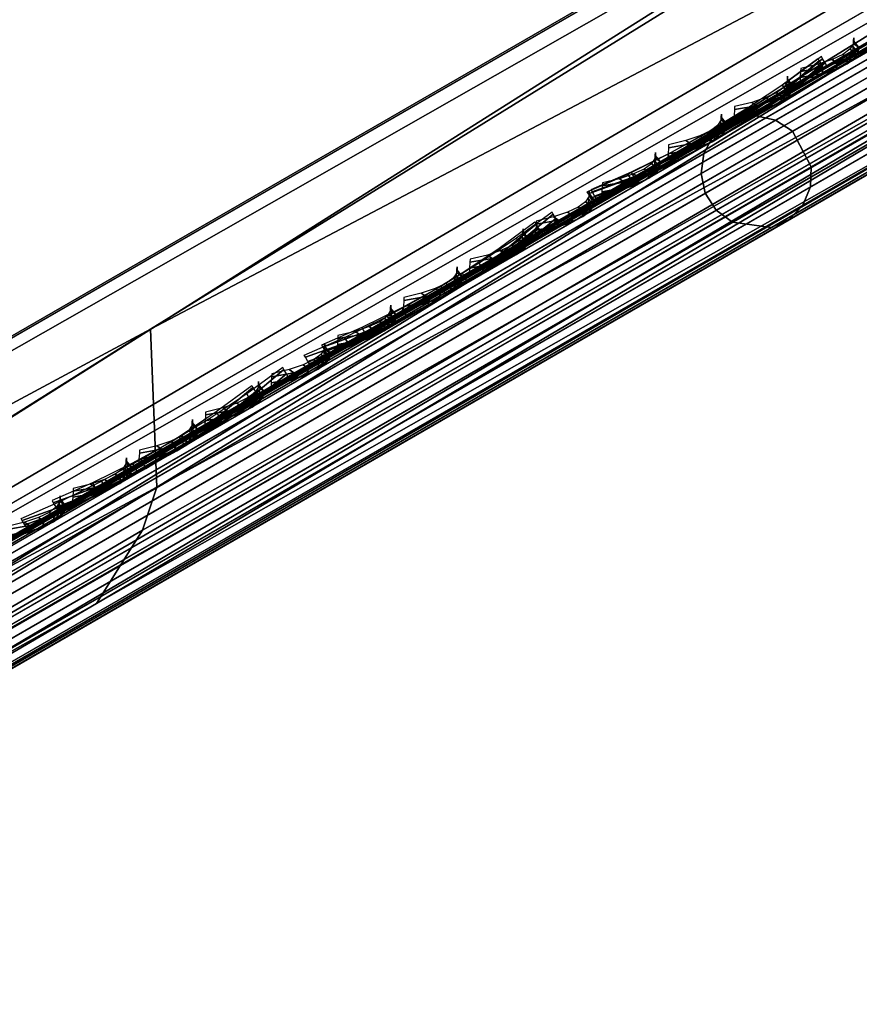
# Model space of a CAD drawing. Header units: inches. Extents: x 0 to 54.6, y -45.5 to 0.
# Tile 350 of 439: x 36.4 to 37.1, y -42.3 to -41.4. Entities that reach past the tile are written whole.
import ezdxf

# ---------------------------------------------------------------- set-up
doc = ezdxf.new("R2010")
doc.units = ezdxf.units.IN
doc.header["$LTSCALE"] = 0.03937
doc.header["$MEASUREMENT"] = 0
for name, color, linetype in [('A-FURN-3-ST', 151, 'Continuous'), ('A-FURN-3-ST-BK', 151, 'Continuous'), ('A-FURN-3-ST-SEAM', 250, 'Continuous'), ('A-FURN-3-STITCH', 15, 'Continuous')]:
    doc.layers.add(name, color=color, linetype=linetype)

msp = doc.modelspace()

# ---------------------------------------------------------------- meshes
at = {"layer": 'A-FURN-3-ST'}
mesh = msp.add_polyface(dxfattribs=at)
corners = [(34.28943, -43.1487, 17.45328), (34.35678, -43.15019, 17.41481), (34.45657, -43.09257, 17.55523), (34.39664, -43.08675, 17.60423), (34.57814, -43.02236, 17.67053), (34.52727, -43.01126, 17.72817), (34.71686, -42.94225, 17.75622), (34.67633, -42.92513, 17.8203), (34.74836, -42.93803, 17.68528), (34.6211, -43.0115, 17.60673), (34.50956, -43.0759, 17.50101), (34.418, -43.12876, 17.37222), (34.35002, -43.16801, 17.22524), (34.28269, -43.19298, 17.25456), (34.30807, -43.19223, 17.06582), (34.74798, -42.71359, 17.97274), (34.71936, -42.66644, 17.97886), (34.57044, -42.81638, 17.91043), (34.54081, -42.76987, 17.91625), (34.40683, -42.9111, 17.80931), (34.37625, -42.86519, 17.81459), (34.26345, -42.99411, 17.67325), (34.25466, -43.13904, 17.47017), (34.36513, -43.07518, 17.62572), (34.49974, -42.99737, 17.75346), (34.65334, -42.90858, 17.8484), (34.82004, -42.81221, 17.90694), (34.24969, -43.00155, 5.04396), (34.38543, -42.85889, 5), (34.44793, -42.96714, 5.03349), (34.33259, -43.09376, 5.10598), (34.49369, -43.04639, 5.125), (34.35558, -43.11031, 5.13407), (34.39611, -43.12743, 5.19814), (34.30435, -43.18044, 5.269), (34.24442, -43.17462, 5.22), (34.31041, -43.19088, 5.40433), (34.24307, -43.21585, 5.375), (34.35735, -43.16378, 5.32323), (34.4276, -43.12322, 5.26907), (34.51043, -43.07539, 5.25), (33.75226, -41.22763, 17.96252), (33.99151, -41.0733, 18), (34.90506, -42.55888, 18), (25.93687, -31.96, 18), (53.48154, -31.83375, 18), (24.57479, -30.87085, 18), (35.03006, -42.77539, 17.75), (34.29392, -43.20039, 16.9), (34.29392, -43.20039, 5.5), (54.00115, -31.53374, 5), (25.55119, -32.41963, 5), (24.20953, -31.34686, 5)]
mesh.append_faces([[corners[k] for k in face] for face in [(0, 1, 2, 3), (3, 2, 4, 5), (5, 4, 6, 7), (8, 6, 9), (9, 6, 4), (9, 4, 10), (10, 4, 2), (10, 2, 11), (11, 2, 1), (11, 1, 12), (12, 1, 13), (12, 13, 14), (15, 16, 17), (17, 16, 18), (17, 18, 19), (19, 18, 20), (19, 20, 21), (22, 0, 3, 23), (23, 3, 5, 24), (24, 5, 7, 25), (21, 23, 24, 19), (19, 24, 25, 17), (17, 25, 26, 15), (27, 28, 29), (27, 29, 30), (30, 29, 31), (30, 31, 32), (32, 31, 33), (32, 33, 34, 35), (36, 37, 38), (38, 37, 34), (38, 34, 39), (39, 34, 33), (39, 33, 40), (40, 33, 31), (41, 18, 16), (42, 16, 43), (44, 45, 46), (10, 11, 47), (47, 11, 12), (47, 12, 14), (14, 48, 47), (49, 36, 40), (40, 36, 38), (40, 38, 39), (50, 51, 52)]])
mesh = msp.add_polyface(dxfattribs=at)
corners = [(53.66729, -31.72628, 17.97884), (53.48154, -31.83375, 18), (53.69382, -31.77463, 17.97283), (53.54404, -31.942, 17.96651), (53.74338, -31.88661, 17.9071), (53.58979, -32.02125, 17.875), (53.75118, -31.91198, 17.87731), (53.75708, -31.9493, 17.80916), (53.90766, -31.86235, 17.75641), (53.91305, -31.81847, 17.82063), (54.04644, -31.78221, 17.67071), (54.06223, -31.7323, 17.72852), (54.16817, -31.71192, 17.55554), (54.19309, -31.65671, 17.60473), (54.12706, -31.74973, 17.50104), (54.01546, -31.81416, 17.60665), (53.88822, -31.88762, 17.68526), (53.75015, -31.96734, 17.73365), (53.60654, -32.05025, 17.75), (54.17872, -31.49418, 17.67355), (54.1548, -31.44422, 17.67781), (54.03514, -31.57722, 17.80945), (54.01045, -31.52773, 17.81449), (53.87145, -31.6719, 17.91058), (53.84588, -31.62295, 17.91621), (53.91017, -31.79024, 17.84869), (54.06389, -31.70142, 17.75378), (54.19873, -31.62351, 17.62621), (54.1312, -31.6926, 5.10495), (54.14379, -31.72604, 5.17418), (54.10941, -31.72124, 5.125), (54.12615, -31.75025, 5.25), (54.12048, -31.66894, 5.0747), (54.06365, -31.642, 5.03349), (54.06448, -31.56073, 5.00789), (54.00115, -31.53374, 5), (54.16664, -31.43776, 5.03812), (35.03006, -42.77539, 17.75), (54.34266, -31.62525, 16.9), (54.32851, -31.63342, 17.06582), (54.28659, -31.65762, 17.22525), (34.29392, -43.20039, 5.5), (54.34266, -31.62525, 5.5), (34.51043, -43.07539, 5.25), (54.21851, -31.69693, 17.37216)]
mesh.append_faces([[corners[k] for k in face] for face in [(0, 1, 2), (2, 1, 3), (2, 3, 4), (4, 3, 5), (4, 5, 6), (6, 5, 7), (6, 7, 8, 9), (9, 8, 10, 11), (11, 10, 12, 13), (14, 12, 15), (15, 12, 10), (15, 10, 16), (16, 10, 8), (16, 8, 17), (17, 8, 7), (17, 7, 18), (18, 7, 5), (19, 20, 21), (21, 20, 22), (21, 22, 23), (23, 22, 24), (23, 24, 2), (2, 24, 0), (23, 2, 4, 25), (25, 4, 6, 9), (25, 9, 11, 26), (26, 11, 13, 27), (23, 25, 26, 21), (21, 26, 27, 19), (28, 29, 30), (30, 29, 31), (28, 30, 32), (32, 30, 33), (32, 33, 34), (34, 33, 35), (34, 35, 36), (37, 38, 18), (18, 38, 39), (18, 39, 40), (38, 41, 42), (42, 43, 31), (40, 44, 18), (18, 44, 14), (18, 14, 15), (15, 16, 18), (18, 16, 17)]])
mesh = msp.add_polyface(dxfattribs=at)
corners = [(35.03006, -42.77539, 17.75), (53.60654, -32.05025, 17.75), (35.01331, -42.74638, 17.875), (53.58979, -32.02125, 17.875), (34.96756, -42.66713, 17.96651), (53.54404, -31.942, 17.96651), (34.90506, -42.55888, 18), (53.48154, -31.83375, 18), (34.67633, -42.92513, 17.8203), (34.71686, -42.94225, 17.75622), (34.86741, -42.85531, 17.80903), (34.83811, -42.83164, 17.8771), (34.88645, -42.8583, 17.73367), (34.74836, -42.93803, 17.68528), (34.82004, -42.81221, 17.90694), (34.74798, -42.71359, 17.97274), (34.71936, -42.66644, 17.97886), (34.65334, -42.90858, 17.8484), (34.38543, -42.85889, 5), (54.00115, -31.53374, 5), (34.44793, -42.96714, 5.03349), (54.06365, -31.642, 5.03349), (34.49369, -43.04639, 5.125), (54.10941, -31.72124, 5.125), (34.51043, -43.07539, 5.25), (54.12615, -31.75025, 5.25), (33.99151, -41.0733, 18), (33.01477, -39.62848, 18), (31.97665, -38.22711, 18), (30.8791, -36.87179, 18), (29.72415, -35.56503, 18), (28.51394, -34.30928, 18), (27.25073, -33.10686, 18), (25.93687, -31.96, 18), (34.6211, -43.0115, 17.60673), (34.50956, -43.0759, 17.50101), (34.29392, -43.20039, 16.9), (54.34266, -31.62525, 16.9), (34.29392, -43.20039, 5.5), (54.34266, -31.62525, 5.5), (33.48546, -41.39569, 5), (32.52327, -39.97263, 5), (31.50064, -38.59237, 5), (30.41947, -37.25746, 5), (29.28178, -35.97039, 5), (28.08968, -34.73354, 5), (26.84538, -33.54922, 5), (25.55119, -32.41963, 5)]
mesh.append_faces([[corners[k] for k in face] for face in [(0, 1, 2), (2, 1, 3), (2, 3, 4), (4, 3, 5), (4, 5, 6), (6, 5, 7), (8, 9, 10, 11), (11, 10, 2), (2, 10, 0), (0, 10, 12), (12, 10, 13), (13, 10, 9), (11, 2, 14), (14, 2, 4), (14, 4, 15), (15, 4, 6), (15, 6, 16), (17, 8, 11, 14), (18, 19, 20), (20, 19, 21), (20, 21, 22), (22, 21, 23), (22, 23, 24), (24, 23, 25), (6, 7, 26), (26, 7, 27), (27, 7, 28), (28, 7, 29), (29, 7, 30), (30, 7, 31), (31, 7, 32), (32, 7, 33), (12, 13, 0), (0, 13, 34), (0, 34, 35), (0, 36, 37), (36, 38, 37), (39, 38, 24), (18, 40, 19), (19, 40, 41), (19, 41, 42), (42, 43, 19), (19, 43, 44), (19, 44, 45), (45, 46, 19), (19, 46, 47)]])
at = {"layer": 'A-FURN-3-ST-BK'}
mesh = msp.add_polyface(dxfattribs=at)
corners = [(34.71906, -42.66592, 17.97886), (34.90506, -42.55888, 18), (34.74564, -42.71434, 17.98487), (34.96756, -42.66713, 18.03349), (34.7952, -42.82631, 18.05057), (35.01331, -42.74638, 18.125), (34.80302, -42.85174, 18.08043), (34.80891, -42.88904, 18.14857), (34.60213, -43.0084, 18.07601), (34.60752, -42.96453, 18.01179), (34.80198, -42.90707, 18.22406), (35.03006, -42.77539, 18.25), (34.60462, -42.93622, 17.98365), (34.76112, -42.87562, 31.88222), (34.72546, -42.93713, 31.84983), (34.83277, -42.87517, 31.55359), (34.87252, -42.81128, 31.57469), (34.87665, -42.825, 31.51125), (34.789, -42.91456, 31.47705), (34.70335, -42.96401, 31.7421), (34.88463, -42.77419, 31.58392), (34.90688, -42.70116, 31.53621), (34.87859, -42.63642, 31.60416), (34.87156, -42.57649, 31.54521), (34.77371, -42.63308, 31.84811), (34.76152, -42.70411, 31.92746), (34.63483, -42.71341, 32.1288), (34.77144, -42.83958, 31.89638), (38.03919, -40.74781, 18.6363), (36.4782, -41.71312, 25.08913), (36.48364, -41.85103, 25.07093), (36.47121, -41.88843, 25.06258), (36.43092, -41.95252, 25.04362), (38.04419, -40.99624, 18.60233), (37.95657, -41.08577, 18.56815), (38.07445, -40.87245, 18.6273), (37.62326, -40.98953, 18), (37.68576, -41.09778, 18.03349), (37.73151, -41.17703, 18.125), (37.74826, -41.20603, 18.25), (36.67936, -39.45016, 18), (36.8314, -39.35285, 18.03372), (37.72215, -40.93205, 18.01336), (37.81583, -40.87761, 18.05237), (36.96295, -39.26869, 18.13035), (37.89924, -40.82913, 18.11525), (37.96805, -40.78915, 18.19851), (37.05629, -39.20907, 18.27683), (38.01858, -40.75978, 18.29773), (33.99151, -41.0733, 18), (34.58269, -43.03367, 18.14716), (34.58177, -43.0342, 31.9877), (37.08486, -39.19133, 18.6363), (33.95887, -41.09246, 31.54521)]
mesh.append_faces([[corners[k] for k in face] for face in [(0, 1, 2), (2, 1, 3), (2, 3, 4), (4, 3, 5), (4, 5, 6), (6, 5, 7), (6, 7, 8, 9), (10, 8, 7), (10, 7, 11), (11, 7, 5), (12, 4, 6, 9), (13, 14, 15, 16), (16, 15, 17), (17, 15, 18), (18, 15, 19), (19, 15, 14), (16, 17, 20), (20, 17, 21), (20, 21, 22), (22, 21, 23), (22, 23, 24), (22, 24, 25), (25, 24, 26), (27, 13, 16, 20), (25, 27, 20, 22), (28, 23, 29), (29, 23, 21), (29, 21, 30), (30, 21, 17), (30, 17, 31), (31, 17, 32), (31, 32, 33), (33, 32, 34), (34, 32, 18), (18, 32, 17), (31, 33, 30), (30, 33, 35), (30, 35, 29), (29, 35, 28), (1, 36, 3), (3, 36, 37), (3, 37, 5), (5, 37, 38), (5, 38, 11), (11, 38, 39), (40, 41, 42), (42, 41, 43), (43, 44, 45), (45, 44, 46), (46, 47, 48), (42, 36, 40), (1, 49, 36), (36, 49, 40), (18, 50, 10), (18, 10, 11), (11, 39, 18), (18, 39, 34), (19, 51, 18), (28, 52, 23), (23, 52, 53)]])
mesh = msp.add_polyface(dxfattribs=at)
corners = [(34.60752, -42.96453, 18.01179), (34.60213, -43.0084, 18.07601), (34.41153, -43.11843, 17.95838), (34.42731, -43.0685, 17.90055), (34.38054, -43.15039, 18.02246), (34.58269, -43.03367, 18.14716), (34.80198, -42.90707, 18.22406), (34.04719, -43.11646, 17.32321), (33.96993, -43.09697, 17.1146), (34.0242, -43.06574, 17.32095), (34.13575, -43.06548, 17.51441), (34.11232, -43.01504, 17.51112), (34.25494, -42.99686, 17.68201), (34.23091, -42.94681, 17.67779), (34.40014, -42.91326, 17.8196), (34.37538, -42.86368, 17.8146), (34.56586, -42.81785, 17.92181), (34.54023, -42.76882, 17.9162), (34.74564, -42.71434, 17.98487), (34.71906, -42.66592, 17.97886), (34.7952, -42.82631, 18.05057), (34.60462, -42.93622, 17.98365), (34.42897, -43.03752, 17.87522), (34.26943, -43.15958, 17.75083), (34.27507, -43.12627, 17.72928), (34.14875, -43.19912, 17.55153), (34.34405, -43.11652, 32.47082), (34.3237, -43.16912, 32.41686), (34.45671, -43.09232, 32.27669), (34.48212, -43.03677, 32.32532), (34.57494, -43.02405, 32.11984), (34.60486, -42.96588, 32.1625), (34.72546, -42.93713, 31.84983), (34.76112, -42.87562, 31.88222), (34.70335, -42.96401, 31.7421), (34.58177, -43.0342, 31.9877), (34.42769, -43.12317, 32.20763), (34.76152, -42.70411, 31.92746), (34.63483, -42.71341, 32.1288), (34.5973, -42.79906, 32.22213), (34.4588, -42.81521, 32.38015), (34.46832, -42.87364, 32.39331), (34.32321, -42.95754, 32.54629), (34.34769, -43.08439, 32.49443), (34.48798, -43.00335, 32.34659), (34.24987, -42.93605, 32.59524), (34.16395, -43.04963, 32.67918), (34.19373, -43.17334, 32.62284), (34.01367, -43.07267, 32.76867), (33.99272, -43.14863, 32.79047), (34.61268, -42.9313, 32.18117), (34.77144, -42.83958, 31.89638), (36.67936, -39.45016, 18), (33.99151, -41.0733, 18), (33.01477, -39.62848, 18), (34.90506, -42.55888, 18), (33.75226, -41.22763, 17.96252), (33.52932, -41.37144, 17.85263), (33.33788, -41.49493, 17.67782), (34.789, -42.91456, 31.47705), (34.24479, -43.22876, 32.39583), (33.95887, -41.09246, 31.54521), (33.84704, -41.16461, 31.88978), (34.77371, -42.63308, 31.84811), (34.87156, -42.57649, 31.54521), (33.47491, -41.40468, 32.47717), (33.68386, -41.26988, 32.20401)]
mesh.append_faces([[corners[k] for k in face] for face in [(0, 1, 2, 3), (4, 2, 5), (5, 2, 1), (5, 1, 6), (7, 8, 9), (7, 9, 10), (10, 9, 11), (10, 11, 12), (12, 11, 13), (12, 13, 14), (14, 13, 15), (14, 15, 16), (16, 15, 17), (16, 17, 18), (18, 17, 19), (16, 18, 20, 21), (21, 0, 3, 22), (22, 3, 23, 24), (16, 21, 22, 14), (14, 22, 24, 12), (12, 24, 25, 10), (26, 27, 28, 29), (29, 28, 30, 31), (31, 30, 32, 33), (34, 32, 35), (35, 32, 30), (35, 30, 36), (36, 30, 28), (37, 38, 39), (39, 38, 40), (39, 40, 41), (41, 40, 42), (41, 42, 43, 44), (44, 43, 26, 29), (40, 45, 42), (42, 45, 46), (42, 46, 47, 43), (45, 48, 46), (46, 48, 49), (31, 50, 44, 29), (50, 39, 41, 44), (50, 31, 33, 51), (39, 50, 51, 37), (52, 53, 54), (55, 19, 53), (53, 19, 56), (19, 17, 56), (56, 17, 57), (17, 15, 57), (15, 13, 58), (58, 13, 11), (4, 5, 59), (59, 35, 36), (59, 36, 60), (61, 62, 63), (61, 63, 64), (45, 40, 65), (40, 38, 66), (66, 38, 62), (38, 63, 62)]])
at = {"layer": 'A-FURN-3-ST-SEAM'}
mesh = msp.add_polyface(dxfattribs=at)
corners = [(53.74635, -31.90409, 17.83236), (53.75536, -31.9193, 17.83337), (53.59614, -32.01123, 17.85149), (53.5873, -31.99592, 17.85046), (47.40381, -35.58637, 17.85149), (47.39497, -35.57106, 17.85046), (41.21148, -39.16151, 17.85149), (41.20264, -39.1462, 17.85046), (35.03853, -42.7702, 17.90452), (35.03773, -42.76881, 17.88681), (41.23005, -39.19367, 17.88681), (41.23085, -39.19505, 17.90452), (47.42238, -35.61853, 17.88681), (47.42318, -35.61991, 17.90452), (53.61471, -32.04339, 17.88681), (53.6155, -32.04477, 17.90452), (53.77985, -31.94805, 17.86802), (53.78361, -31.94772, 17.8854), (53.76467, -31.93258, 17.84056), (53.60422, -32.02522, 17.85881), (47.41189, -35.60036, 17.85881), (41.21956, -39.1755, 17.85881), (35.02724, -42.75065, 17.85881), (35.01916, -42.73665, 17.85149), (53.56563, -31.9584, 17.9), (53.56917, -31.96451, 17.92554), (53.72597, -31.86583, 17.88252), (53.74079, -31.86543, 17.90601), (47.37684, -35.53965, 17.92554), (47.37331, -35.53354, 17.9), (41.18451, -39.1148, 17.92554), (41.18098, -39.10868, 17.9), (34.99219, -42.68994, 17.92554), (41.19036, -39.12492, 17.939), (47.38269, -35.54978, 17.939), (53.57501, -31.97464, 17.939), (53.74888, -31.87425, 17.91922), (41.19823, -39.13856, 17.94716), (47.39056, -35.56342, 17.94716), (53.58289, -31.98828, 17.94716), (53.75812, -31.88711, 17.92722), (35.0361, -42.76599, 17.92169), (41.22842, -39.19085, 17.92169), (47.42075, -35.61571, 17.92169), (53.61308, -32.04057, 17.92169), (53.78405, -31.94185, 17.90224), (41.18739, -39.11978, 17.86752), (41.18271, -39.11167, 17.88263), (47.37503, -35.53653, 17.88263), (47.37972, -35.54464, 17.86752), (53.56736, -31.96139, 17.88263), (53.57204, -31.9695, 17.86752), (53.7318, -31.86645, 17.86392), (53.73395, -31.87602, 17.8491), (34.98866, -42.68382, 17.9), (53.77544, -31.9176, 17.92594), (53.60042, -32.01865, 17.94586), (47.4081, -35.59379, 17.94586), (41.21577, -39.16893, 17.94586), (53.78127, -31.93144, 17.91645), (53.60787, -32.03156, 17.93618), (47.41555, -35.6067, 17.93618), (41.22322, -39.18184, 17.93618), (35.02344, -42.74407, 17.94586), (35.0309, -42.75698, 17.93618), (53.73896, -31.88905, 17.83805), (53.57894, -31.98144, 17.85626), (47.38661, -35.55658, 17.85626), (41.19428, -39.13172, 17.85626)]
mesh.append_faces([[corners[k] for k in face] for face in [(0, 1, 2, 3), (3, 2, 4, 5), (5, 4, 6, 7), (8, 9, 10, 11), (11, 10, 12, 13), (13, 12, 14, 15), (15, 14, 16, 17), (1, 18, 19, 2), (2, 19, 20, 4), (4, 20, 21, 6), (6, 21, 22, 23), (24, 25, 26), (26, 25, 27), (25, 24, 28), (28, 24, 29), (28, 29, 30), (30, 29, 31), (30, 31, 32), (30, 33, 34, 28), (28, 34, 35, 25), (25, 35, 36, 27), (33, 37, 38, 34), (34, 38, 39, 35), (35, 39, 40, 36), (41, 8, 11, 42), (42, 11, 13, 43), (43, 13, 15, 44), (44, 15, 17, 45), (46, 47, 48, 49), (49, 48, 50, 51), (51, 50, 52, 53), (47, 54, 31), (47, 31, 48), (48, 31, 29), (48, 29, 50), (50, 29, 24), (50, 24, 26), (50, 26, 52), (55, 40, 39, 56), (56, 39, 38, 57), (57, 38, 37, 58), (59, 55, 56, 60), (60, 56, 57, 61), (61, 57, 58, 62), (62, 58, 63, 64), (45, 59, 60, 44), (44, 60, 61, 43), (43, 61, 62, 42), (42, 62, 64, 41), (18, 16, 14, 19), (19, 14, 12, 20), (20, 12, 10, 21), (21, 10, 9, 22), (65, 0, 3, 66), (66, 3, 5, 67), (67, 5, 7, 68), (53, 65, 66, 51), (51, 66, 67, 49), (49, 67, 68, 46)]])
mesh = msp.add_polyface(dxfattribs=at)
corners = [(41.20264, -39.1462, 17.85046), (41.21148, -39.16151, 17.85149), (35.01916, -42.73665, 17.85149), (35.01032, -42.72134, 17.85046), (34.869, -42.82335, 17.83539), (34.86032, -42.80794, 17.83438), (34.71595, -42.91171, 17.78471), (34.70743, -42.89621, 17.78376), (34.5685, -42.99684, 17.69624), (34.56014, -42.98125, 17.69539), (34.56275, -43.04489, 17.74063), (34.57034, -43.03866, 17.72581), (34.72326, -42.95037, 17.81756), (34.71841, -42.95501, 17.83402), (34.88199, -42.85873, 17.87012), (34.87999, -42.86172, 17.88753), (35.03773, -42.76881, 17.88681), (35.03853, -42.7702, 17.90452), (35.02724, -42.75065, 17.85881), (34.87592, -42.83801, 17.8426), (34.72169, -42.92705, 17.79153), (34.57311, -43.01284, 17.70238), (34.99219, -42.68994, 17.92554), (41.18098, -39.10868, 17.9), (34.98866, -42.68382, 17.9), (34.83034, -42.78338, 17.90819), (34.831, -42.77484, 17.88312), (34.66538, -42.87862, 17.85357), (34.67, -42.8678, 17.82983), (34.50645, -42.97037, 17.75821), (34.50592, -42.98418, 17.76948), (34.66693, -42.89122, 17.86609), (34.83406, -42.79473, 17.92143), (34.99803, -42.70006, 17.939), (41.19036, -39.12492, 17.939), (41.18451, -39.1148, 17.92554), (34.50994, -43.00005, 17.7763), (34.67221, -42.90636, 17.87367), (34.84065, -42.80912, 17.92944), (35.00591, -42.7137, 17.94716), (41.19823, -39.13856, 17.94716), (34.55219, -43.04538, 17.755), (34.71051, -42.95397, 17.84999), (34.87485, -42.85908, 17.90441), (35.0361, -42.76599, 17.92169), (34.53681, -42.95949, 17.70966), (34.52497, -42.95552, 17.72231), (34.67725, -42.8676, 17.81367), (34.68674, -42.87293, 17.79962), (34.8353, -42.77634, 17.86601), (34.84237, -42.78308, 17.85115), (34.99038, -42.68681, 17.88263), (34.99507, -42.69492, 17.86752), (41.18271, -39.11167, 17.88263), (41.18739, -39.11978, 17.86752), (34.51506, -42.95725, 17.73687), (41.21577, -39.16893, 17.94586), (35.02344, -42.74407, 17.94586), (34.85839, -42.83937, 17.92817), (34.69016, -42.9365, 17.87246), (34.52809, -43.03007, 17.77522), (35.0309, -42.75698, 17.93618), (34.86737, -42.85139, 17.91865), (34.70069, -42.94762, 17.86346), (34.54012, -43.04033, 17.76712), (41.19428, -39.13172, 17.85626), (35.00196, -42.70686, 17.85626), (34.85104, -42.79399, 17.84008), (34.69723, -42.8828, 17.78915), (34.54904, -42.96835, 17.70024)]
mesh.append_faces([[corners[k] for k in face] for face in [(0, 1, 2, 3), (3, 2, 4, 5), (5, 4, 6, 7), (7, 6, 8, 9), (10, 11, 12, 13), (13, 12, 14, 15), (15, 14, 16, 17), (2, 18, 19, 4), (4, 19, 20, 6), (6, 20, 21, 8), (22, 23, 24), (22, 24, 25), (25, 24, 26), (25, 26, 27), (27, 26, 28), (27, 28, 29), (29, 30, 31, 27), (27, 31, 32, 25), (25, 32, 33, 22), (22, 33, 34, 35), (30, 36, 37, 31), (31, 37, 38, 32), (32, 38, 39, 33), (33, 39, 40, 34), (41, 10, 13, 42), (42, 13, 15, 43), (43, 15, 17, 44), (45, 46, 47, 48), (48, 47, 49, 50), (50, 49, 51, 52), (52, 51, 53, 54), (46, 55, 47), (47, 55, 28), (47, 28, 49), (49, 28, 26), (49, 26, 51), (51, 26, 24), (51, 24, 53), (56, 40, 39, 57), (57, 39, 38, 58), (58, 38, 37, 59), (59, 37, 36, 60), (61, 57, 58, 62), (62, 58, 59, 63), (63, 59, 60, 64), (44, 61, 62, 43), (43, 62, 63, 42), (42, 63, 64, 41), (18, 16, 14, 19), (19, 14, 12, 20), (20, 12, 11, 21), (65, 0, 3, 66), (66, 3, 5, 67), (67, 5, 7, 68), (68, 7, 9, 69), (54, 65, 66, 52), (52, 66, 67, 50), (50, 67, 68, 48), (48, 68, 69, 45)]])
mesh = msp.add_polyface(dxfattribs=at)
corners = [(37.03855, -41.54016, 22.92543), (37.055, -41.57115, 22.92507), (38.11339, -40.96009, 18.62181), (38.09694, -40.92909, 18.62216), (37.72443, -41.14417, 18.05284), (37.74196, -41.17454, 18.05414), (35.92962, -42.22089, 18.05414), (35.91208, -42.19052, 18.05284), (35.9447, -42.24702, 18.09548), (35.94227, -42.24281, 18.07831), (37.75462, -41.19645, 18.07831), (37.75704, -41.20066, 18.09548), (38.09404, -41.00609, 18.61051), (38.10592, -40.99363, 18.6152), (37.04752, -41.60469, 22.91847), (37.03565, -41.61716, 22.91378), (37.0201, -41.62429, 22.90894), (38.07849, -41.01323, 18.60568), (37.75625, -41.19928, 18.11319), (35.9439, -42.24564, 18.11319), (35.90813, -42.18368, 18.14374), (35.91649, -42.19816, 18.14954), (37.72884, -41.1518, 18.14954), (37.72048, -41.13732, 18.14374), (37.7974, -41.11222, 18.15862), (37.79017, -41.09708, 18.15297), (38.01727, -40.96597, 18.59733), (38.0208, -40.98324, 18.59574), (36.9624, -41.5943, 22.89901), (36.95887, -41.57703, 22.90059), (36.96136, -41.55968, 22.90367), (38.01975, -40.94862, 18.6004), (37.78548, -41.08387, 18.14201), (37.71358, -41.12538, 18.13248), (35.90124, -42.17174, 18.13248), (37.70717, -41.11428, 18.1), (35.89656, -42.16363, 18.11737), (37.7089, -41.11727, 18.11737), (37.78542, -41.06911, 18.11036), (37.78376, -41.07405, 18.12728), (38.04041, -40.92189, 18.60928), (38.02766, -40.93323, 18.60453), (36.98201, -41.53296, 22.91254), (36.96927, -41.5443, 22.9078), (37.7107, -41.1204, 18.07446), (35.89483, -42.16064, 18.1), (37.79396, -41.07233, 18.08549), (38.06521, -40.91573, 18.61626), (37.00682, -41.52679, 22.91952), (36.9721, -41.60912, 22.89929), (38.03049, -40.99806, 18.59602), (37.80644, -41.12741, 18.15762), (37.73768, -41.16711, 18.14851), (35.92533, -42.21347, 18.14851), (36.98628, -41.61959, 22.90129), (38.04468, -41.00853, 18.59803), (37.74576, -41.18111, 18.14119), (35.93341, -42.22747, 18.14119), (37.05439, -41.58871, 22.92243), (38.11278, -40.97765, 18.61916), (37.74941, -41.18744, 18.06382), (35.93707, -42.2338, 18.06382), (37.02388, -41.53044, 22.9232), (38.08227, -40.91937, 18.61993), (37.80244, -41.08094, 18.07238), (37.81191, -41.09366, 18.06443), (37.71655, -41.13052, 18.061), (35.90421, -42.17688, 18.061), (35.89836, -42.16676, 18.07446)]
mesh.append_faces([[corners[k] for k in face] for face in [(0, 1, 2, 3), (4, 5, 6, 7), (8, 9, 10, 11), (12, 13, 14, 15), (15, 16, 17, 12), (11, 18, 19, 8), (20, 21, 22, 23), (23, 22, 24, 25), (26, 27, 28, 29), (29, 30, 31, 26), (25, 32, 33, 23), (23, 33, 34, 20), (35, 36, 37), (35, 37, 38), (38, 37, 39), (40, 41, 42), (42, 41, 43), (44, 45, 35), (44, 35, 46), (46, 35, 38), (47, 40, 48), (48, 40, 42), (49, 28, 27, 50), (51, 24, 22, 52), (52, 22, 21, 53), (30, 43, 41, 31), (32, 39, 37, 33), (33, 37, 36, 34), (54, 49, 50, 55), (56, 52, 53, 57), (16, 54, 55, 17), (18, 56, 57, 19), (58, 14, 13, 59), (60, 10, 9, 61), (1, 58, 59, 2), (5, 60, 61, 6), (62, 0, 3, 63), (64, 65, 4, 66), (66, 4, 7, 67), (48, 62, 63, 47), (46, 64, 66, 44), (44, 66, 67, 68)]])
mesh = msp.add_polyface(dxfattribs=at)
corners = [(34.92176, -42.76228, 31.53196), (34.93821, -42.79328, 31.5316), (37.055, -41.57115, 22.92507), (37.03855, -41.54016, 22.92543), (35.91208, -42.19052, 18.05284), (35.92962, -42.22089, 18.05414), (35.02344, -42.74407, 18.05414), (35.00591, -42.7137, 18.05284), (34.91074, -42.84397, 18.08622), (34.91015, -42.83871, 18.06918), (35.0361, -42.76599, 18.07831), (35.03853, -42.7702, 18.09548), (35.94227, -42.24281, 18.07831), (35.9447, -42.24702, 18.09548), (37.03565, -41.61716, 22.91378), (37.04752, -41.60469, 22.91847), (34.93074, -42.82682, 31.525), (34.91886, -42.83928, 31.52031), (34.90331, -42.84642, 31.51547), (37.0201, -41.62429, 22.90894), (35.9439, -42.24564, 18.11319), (35.03773, -42.76881, 18.11319), (34.90805, -42.84368, 18.10379), (35.00196, -42.70686, 18.14374), (35.01032, -42.72134, 18.14954), (35.91649, -42.19816, 18.14954), (35.90813, -42.18368, 18.14374), (36.95887, -41.57703, 22.90059), (36.9624, -41.5943, 22.89901), (34.84562, -42.81643, 31.50554), (34.84209, -42.79916, 31.50712), (34.84457, -42.78181, 31.5102), (36.96136, -41.55968, 22.90367), (35.90124, -42.17174, 18.13248), (34.99507, -42.69492, 18.13248), (34.98866, -42.68382, 18.1), (34.99038, -42.68681, 18.11737), (35.89483, -42.16064, 18.1), (35.89656, -42.16363, 18.11737), (37.70717, -41.11428, 18.1), (36.98201, -41.53296, 22.91254), (36.96927, -41.5443, 22.9078), (34.86522, -42.75508, 31.51907), (34.85248, -42.76643, 31.51433), (34.99219, -42.68994, 18.07446), (35.89836, -42.16676, 18.07446), (37.7107, -41.1204, 18.07446), (37.00682, -41.52679, 22.91952), (34.89003, -42.74892, 31.52605), (34.85531, -42.83125, 31.50582), (36.9721, -41.60912, 22.89929), (35.92533, -42.21347, 18.14851), (35.01916, -42.73665, 18.14851), (34.8695, -42.84172, 31.50782), (36.98628, -41.61959, 22.90129), (35.93341, -42.22747, 18.14119), (35.02724, -42.75065, 18.14119), (34.88571, -42.8137, 18.13884), (34.89457, -42.82724, 18.13157), (34.9376, -42.81084, 31.52896), (37.05439, -41.58871, 22.92243), (35.93707, -42.2338, 18.06382), (35.0309, -42.75698, 18.06382), (34.9065, -42.8288, 18.0548), (34.90008, -42.8153, 18.0452), (34.90709, -42.75257, 31.52973), (37.02388, -41.53044, 22.9232), (35.90421, -42.17688, 18.061), (34.99803, -42.70006, 18.061)]
mesh.append_faces([[corners[k] for k in face] for face in [(0, 1, 2, 3), (4, 5, 6, 7), (8, 9, 10, 11), (11, 10, 12, 13), (14, 15, 16, 17), (17, 18, 19, 14), (13, 20, 21, 11), (11, 21, 22, 8), (23, 24, 25, 26), (27, 28, 29, 30), (30, 31, 32, 27), (26, 33, 34, 23), (35, 36, 37), (37, 36, 38), (37, 38, 39), (40, 41, 42), (42, 41, 43), (44, 35, 45), (45, 35, 37), (45, 37, 46), (47, 40, 48), (48, 40, 42), (49, 29, 28, 50), (51, 25, 24, 52), (31, 43, 41, 32), (33, 38, 36, 34), (53, 49, 50, 54), (55, 51, 52, 56), (56, 52, 57, 58), (18, 53, 54, 19), (20, 55, 56, 21), (21, 56, 58, 22), (59, 16, 15, 60), (61, 12, 10, 62), (62, 10, 9, 63), (1, 59, 60, 2), (5, 61, 62, 6), (6, 62, 63, 64), (65, 0, 3, 66), (67, 4, 7, 68), (48, 65, 66, 47), (45, 67, 68, 44)]])
at = {"layer": 'A-FURN-3-STITCH'}
mesh = msp.add_polymesh((7, 4), dxfattribs=at)
for k, corner in enumerate([(37.09151, -41.46897, 22.60587), (37.09164, -41.46639, 22.6062), (37.09194, -41.46124, 22.60687), (37.09212, -41.45866, 22.60721), (37.09134, -41.47401, 22.64464), (37.0959, -41.47181, 22.64584), (37.09621, -41.46665, 22.64651), (37.09195, -41.4637, 22.64599), (37.0881, -41.47886, 22.68331), (37.09266, -41.47665, 22.6845), (37.09297, -41.4715, 22.68517), (37.08871, -41.46855, 22.68465), (37.08182, -41.48347, 22.72163), (37.08639, -41.48127, 22.72282), (37.08669, -41.47612, 22.72349), (37.08243, -41.47316, 22.72297), (37.07254, -41.48784, 22.75936), (37.07711, -41.48564, 22.76055), (37.07741, -41.48048, 22.76122), (37.07316, -41.47753, 22.7607), (37.06032, -41.49192, 22.79628), (37.06488, -41.48972, 22.79747), (37.06519, -41.48456, 22.79814), (37.06093, -41.48161, 22.79762), (37.04523, -41.4957, 22.83215), (37.04543, -41.49313, 22.83249), (37.04574, -41.48797, 22.83317), (37.04584, -41.48539, 22.83349)]):
    mesh.set_mesh_vertex(divmod(k, 4), corner)
mesh = msp.add_polymesh((7, 4), dxfattribs=at)
for k, corner in enumerate([(37.0608, -41.47674, 18.04677), (37.06187, -41.4786, 18.04825), (37.06403, -41.48233, 18.05117), (37.06511, -41.48421, 18.05261), (37.02973, -41.49962, 18.04043), (37.03208, -41.50368, 18.03815), (37.03423, -41.50741, 18.04107), (37.03404, -41.50709, 18.04627), (36.9974, -41.52127, 18.03659), (36.99974, -41.52532, 18.03432), (37.00189, -41.52906, 18.03724), (37.0017, -41.52874, 18.04243), (36.96399, -41.54155, 18.03529), (36.96633, -41.5456, 18.03302), (36.96849, -41.54934, 18.03594), (36.9683, -41.54902, 18.04113), (36.92972, -41.56034, 18.03653), (36.93207, -41.5644, 18.03426), (36.93422, -41.56813, 18.03718), (36.93403, -41.56781, 18.04237), (36.8948, -41.57753, 18.0403), (36.89715, -41.58158, 18.03803), (36.8993, -41.58532, 18.04095), (36.89911, -41.585, 18.04614), (36.85945, -41.593, 18.04658), (36.86054, -41.59489, 18.048), (36.86269, -41.59863, 18.05092), (36.86376, -41.60047, 18.05242)]):
    mesh.set_mesh_vertex(divmod(k, 4), corner)
mesh = msp.add_polymesh((7, 4), dxfattribs=at)
for k, corner in enumerate([(37.06825, -41.4824, 17.94995), (37.06714, -41.48053, 17.95138), (37.06494, -41.47682, 17.9543), (37.06385, -41.47498, 17.95579), (37.03709, -41.50533, 17.95562), (37.0372, -41.5057, 17.96081), (37.035, -41.50199, 17.96373), (37.03269, -41.49791, 17.96146), (37.0047, -41.52701, 17.95878), (37.00481, -41.52738, 17.96397), (37.00261, -41.52367, 17.96689), (37.0003, -41.51959, 17.96462), (36.97128, -41.5473, 17.9594), (36.97139, -41.54766, 17.96459), (36.96919, -41.54396, 17.96751), (36.96688, -41.53988, 17.96524), (36.93703, -41.56608, 17.95748), (36.93715, -41.56644, 17.96267), (36.93495, -41.56273, 17.96559), (36.93264, -41.55866, 17.96332), (36.90218, -41.58323, 17.95303), (36.90229, -41.58359, 17.95822), (36.90009, -41.57988, 17.96114), (36.89778, -41.57581, 17.95887), (36.86692, -41.59864, 17.94608), (36.86584, -41.59682, 17.94758), (36.86364, -41.59311, 17.9505), (36.86253, -41.59123, 17.95192)]):
    mesh.set_mesh_vertex(divmod(k, 4), corner)
mesh = msp.add_polymesh((7, 4), dxfattribs=at)
for k, corner in enumerate([(37.03378, -41.5023, 22.84059), (37.03391, -41.49972, 22.84092), (37.03421, -41.49457, 22.84159), (37.03439, -41.49199, 22.84194), (37.0336, -41.50734, 22.87937), (37.03817, -41.50514, 22.88056), (37.03848, -41.49998, 22.88123), (37.03422, -41.49703, 22.88071), (37.03037, -41.51219, 22.91803), (37.03493, -41.50998, 22.91923), (37.03524, -41.50483, 22.9199), (37.03098, -41.50188, 22.91937), (37.02409, -41.51681, 22.95635), (37.02866, -41.5146, 22.95754), (37.02896, -41.50945, 22.95821), (37.0247, -41.5065, 22.95769), (37.01481, -41.52117, 22.99408), (37.01938, -41.51897, 22.99528), (37.01968, -41.51381, 22.99595), (37.01542, -41.51086, 22.99543), (37.00259, -41.52525, 23.031), (37.00715, -41.52305, 23.03219), (37.00746, -41.51789, 23.03286), (37.0032, -41.51494, 23.03234), (36.9875, -41.52903, 23.06687), (36.9877, -41.52646, 23.06722), (36.98801, -41.5213, 23.06789), (36.98811, -41.51872, 23.06822)]):
    mesh.set_mesh_vertex(divmod(k, 4), corner)
mesh = msp.add_polymesh((7, 4), dxfattribs=at)
for k, corner in enumerate([(36.97605, -41.53563, 23.07532), (36.97618, -41.53305, 23.07565), (36.97648, -41.5279, 23.07632), (36.97666, -41.52532, 23.07666), (36.97587, -41.54067, 23.11409), (36.98044, -41.53847, 23.11528), (36.98075, -41.53331, 23.11596), (36.97649, -41.53036, 23.11543), (36.97264, -41.54552, 23.15276), (36.9772, -41.54331, 23.15395), (36.97751, -41.53816, 23.15462), (36.97325, -41.53521, 23.1541), (36.96636, -41.55014, 23.19107), (36.97093, -41.54793, 23.19227), (36.97123, -41.54278, 23.19294), (36.96697, -41.53983, 23.19242), (36.95708, -41.5545, 23.22881), (36.96165, -41.5523, 23.23), (36.96195, -41.54714, 23.23067), (36.95769, -41.54419, 23.23015), (36.94486, -41.55858, 23.26572), (36.94942, -41.55638, 23.26692), (36.94973, -41.55123, 23.26759), (36.94547, -41.54827, 23.26707), (36.92977, -41.56236, 23.3016), (36.92997, -41.55979, 23.30194), (36.93028, -41.55463, 23.30261), (36.93038, -41.55205, 23.30294)]):
    mesh.set_mesh_vertex(divmod(k, 4), corner)
mesh = msp.add_polymesh((7, 4), dxfattribs=at)
for k, corner in enumerate([(36.91832, -41.56896, 23.31004), (36.91845, -41.56638, 23.31037), (36.91875, -41.56123, 23.31104), (36.91893, -41.55865, 23.31138), (36.91814, -41.574, 23.34881), (36.92271, -41.5718, 23.35001), (36.92301, -41.56665, 23.35068), (36.91876, -41.56369, 23.35016), (36.91491, -41.57885, 23.38748), (36.91947, -41.57664, 23.38867), (36.91978, -41.57149, 23.38934), (36.91552, -41.56854, 23.38882), (36.90863, -41.58347, 23.4258), (36.91319, -41.58126, 23.42699), (36.9135, -41.57611, 23.42766), (36.90924, -41.57316, 23.42714), (36.89935, -41.58783, 23.46353), (36.90392, -41.58563, 23.46472), (36.90422, -41.58047, 23.46539), (36.89996, -41.57752, 23.46487), (36.88713, -41.59191, 23.50045), (36.89169, -41.58971, 23.50164), (36.892, -41.58456, 23.50231), (36.88774, -41.5816, 23.50179), (36.87204, -41.59569, 23.53632), (36.87224, -41.59312, 23.53666), (36.87255, -41.58796, 23.53734), (36.87265, -41.58538, 23.53766)]):
    mesh.set_mesh_vertex(divmod(k, 4), corner)
mesh = msp.add_polymesh((7, 4), dxfattribs=at)
for k, corner in enumerate([(36.86059, -41.60229, 23.54476), (36.86071, -41.59971, 23.54509), (36.86102, -41.59456, 23.54576), (36.8612, -41.59198, 23.54611), (36.86041, -41.60733, 23.58354), (36.86498, -41.60513, 23.58473), (36.86528, -41.59998, 23.5854), (36.86103, -41.59702, 23.58488), (36.85718, -41.61218, 23.6222), (36.86174, -41.60998, 23.6234), (36.86205, -41.60482, 23.62407), (36.85779, -41.60187, 23.62355), (36.8509, -41.6168, 23.66052), (36.85546, -41.61459, 23.66171), (36.85577, -41.60944, 23.66239), (36.85151, -41.60649, 23.66186), (36.84162, -41.62116, 23.69825), (36.84619, -41.61896, 23.69945), (36.84649, -41.6138, 23.70012), (36.84223, -41.61085, 23.6996), (36.8294, -41.62525, 23.73517), (36.83396, -41.62304, 23.73636), (36.83427, -41.61789, 23.73704), (36.83001, -41.61494, 23.73651), (36.81431, -41.62902, 23.77104), (36.81451, -41.62645, 23.77139), (36.81481, -41.62129, 23.77206), (36.81492, -41.61871, 23.77239)]):
    mesh.set_mesh_vertex(divmod(k, 4), corner)
mesh = msp.add_polymesh((7, 4), dxfattribs=at)
for k, corner in enumerate([(36.8331, -41.61817, 17.94995), (36.83199, -41.6163, 17.95138), (36.82979, -41.61259, 17.9543), (36.8287, -41.61075, 17.95579), (36.80194, -41.6411, 17.95562), (36.80205, -41.64146, 17.96081), (36.79985, -41.63775, 17.96373), (36.79754, -41.63368, 17.96146), (36.76955, -41.66277, 17.95878), (36.76966, -41.66314, 17.96397), (36.76746, -41.65943, 17.96689), (36.76515, -41.65535, 17.96462), (36.73613, -41.68306, 17.9594), (36.73624, -41.68343, 17.96459), (36.73404, -41.67972, 17.96751), (36.73173, -41.67564, 17.96524), (36.70188, -41.70184, 17.95748), (36.70199, -41.70221, 17.96267), (36.6998, -41.6985, 17.96559), (36.69749, -41.69442, 17.96332), (36.66702, -41.71899, 17.95303), (36.66714, -41.71936, 17.95822), (36.66494, -41.71565, 17.96114), (36.66263, -41.71157, 17.95887), (36.63177, -41.73441, 17.94608), (36.63068, -41.73258, 17.94758), (36.62849, -41.72887, 17.9505), (36.62737, -41.72699, 17.95192)]):
    mesh.set_mesh_vertex(divmod(k, 4), corner)
mesh = msp.add_polymesh((7, 4), dxfattribs=at)
for k, corner in enumerate([(36.81367, -41.61943, 18.04677), (36.81473, -41.62128, 18.04825), (36.81689, -41.62502, 18.05117), (36.81797, -41.6269, 18.05261), (36.7826, -41.64231, 18.04043), (36.78494, -41.64636, 18.03815), (36.78709, -41.6501, 18.04107), (36.7869, -41.64978, 18.04627), (36.75026, -41.66395, 18.03659), (36.7526, -41.66801, 18.03432), (36.75476, -41.67174, 18.03724), (36.75457, -41.67142, 18.04243), (36.71685, -41.68423, 18.03529), (36.7192, -41.68829, 18.03302), (36.72135, -41.69202, 18.03594), (36.72116, -41.6917, 18.04113), (36.68259, -41.70302, 18.03653), (36.68493, -41.70708, 18.03426), (36.68708, -41.71082, 18.03718), (36.68689, -41.71049, 18.04237), (36.64767, -41.72021, 18.0403), (36.65001, -41.72427, 18.03803), (36.65216, -41.728, 18.04095), (36.65197, -41.72768, 18.04614), (36.61231, -41.73569, 18.04658), (36.6134, -41.73758, 18.048), (36.61556, -41.74131, 18.05092), (36.61662, -41.74316, 18.05242)]):
    mesh.set_mesh_vertex(divmod(k, 4), corner)
mesh = msp.add_polymesh((7, 4), dxfattribs=at)
for k, corner in enumerate([(36.80286, -41.63562, 23.77949), (36.80298, -41.63305, 23.77982), (36.80329, -41.62789, 23.78049), (36.80347, -41.62531, 23.78083), (36.80268, -41.64067, 23.81826), (36.80725, -41.63846, 23.81946), (36.80755, -41.63331, 23.82013), (36.80329, -41.63036, 23.8196), (36.79945, -41.64551, 23.85693), (36.80401, -41.64331, 23.85812), (36.80432, -41.63815, 23.85879), (36.80006, -41.6352, 23.85827), (36.79317, -41.65013, 23.89524), (36.79773, -41.64792, 23.89644), (36.79804, -41.64277, 23.89711), (36.79378, -41.63982, 23.89659), (36.78389, -41.65449, 23.93298), (36.78846, -41.65229, 23.93417), (36.78876, -41.64713, 23.93484), (36.7845, -41.64418, 23.93432), (36.77167, -41.65858, 23.96989), (36.77623, -41.65637, 23.97109), (36.77654, -41.65122, 23.97176), (36.77228, -41.64827, 23.97124), (36.75657, -41.66235, 24.00577), (36.75678, -41.65978, 24.00611), (36.75708, -41.65462, 24.00678), (36.75719, -41.65204, 24.00711)]):
    mesh.set_mesh_vertex(divmod(k, 4), corner)
mesh = msp.add_polymesh((7, 4), dxfattribs=at)
for k, corner in enumerate([(36.74513, -41.66896, 24.01421), (36.74525, -41.66638, 24.01454), (36.74556, -41.66122, 24.01521), (36.74574, -41.65865, 24.01555), (36.74495, -41.674, 24.05298), (36.74952, -41.67179, 24.05418), (36.74982, -41.66664, 24.05485), (36.74556, -41.66369, 24.05433), (36.74172, -41.67884, 24.09165), (36.74628, -41.67664, 24.09284), (36.74659, -41.67148, 24.09352), (36.74233, -41.66853, 24.09299), (36.73544, -41.68346, 24.12997), (36.74, -41.68126, 24.13116), (36.74031, -41.6761, 24.13183), (36.73605, -41.67315, 24.13131), (36.72616, -41.68782, 24.1677), (36.73072, -41.68562, 24.16889), (36.73103, -41.68046, 24.16957), (36.72677, -41.67751, 24.16904), (36.71394, -41.69191, 24.20462), (36.7185, -41.6897, 24.20581), (36.71881, -41.68455, 24.20648), (36.71455, -41.6816, 24.20596), (36.69884, -41.69568, 24.24049), (36.69905, -41.69311, 24.24084), (36.69935, -41.68796, 24.24151), (36.69946, -41.68537, 24.24183)]):
    mesh.set_mesh_vertex(divmod(k, 4), corner)
mesh = msp.add_polymesh((7, 4), dxfattribs=at)
for k, corner in enumerate([(36.6874, -41.70229, 24.24893), (36.68752, -41.69971, 24.24926), (36.68783, -41.69455, 24.24994), (36.68801, -41.69198, 24.25028), (36.68722, -41.70733, 24.28771), (36.69179, -41.70512, 24.2889), (36.69209, -41.69997, 24.28957), (36.68783, -41.69702, 24.28905), (36.68398, -41.71217, 24.32637), (36.68855, -41.70997, 24.32757), (36.68886, -41.70481, 24.32824), (36.6846, -41.70186, 24.32772), (36.67771, -41.71679, 24.36469), (36.68227, -41.71459, 24.36588), (36.68258, -41.70943, 24.36656), (36.67832, -41.70648, 24.36603), (36.66843, -41.72115, 24.40242), (36.67299, -41.71895, 24.40362), (36.6733, -41.7138, 24.40429), (36.66904, -41.71084, 24.40377), (36.65621, -41.72524, 24.43934), (36.66077, -41.72303, 24.44053), (36.66108, -41.71788, 24.44121), (36.65682, -41.71493, 24.44068), (36.64111, -41.72901, 24.47521), (36.64132, -41.72644, 24.47556), (36.64162, -41.72129, 24.47623), (36.64173, -41.7187, 24.47656)]):
    mesh.set_mesh_vertex(divmod(k, 4), corner)
mesh = msp.add_polymesh((7, 4), dxfattribs=at)
for k, corner in enumerate([(36.62967, -41.73562, 24.48366), (36.62979, -41.73304, 24.48399), (36.6301, -41.72788, 24.48466), (36.63028, -41.72531, 24.485), (36.62949, -41.74066, 24.52243), (36.63406, -41.73845, 24.52363), (36.63436, -41.7333, 24.5243), (36.6301, -41.73035, 24.52377), (36.62625, -41.7455, 24.5611), (36.63082, -41.7433, 24.56229), (36.63113, -41.73814, 24.56296), (36.62687, -41.73519, 24.56244), (36.61998, -41.75012, 24.59941), (36.62454, -41.74792, 24.60061), (36.62485, -41.74276, 24.60128), (36.62059, -41.73981, 24.60076), (36.6107, -41.75449, 24.63715), (36.61526, -41.75228, 24.63834), (36.61557, -41.74713, 24.63901), (36.61131, -41.74418, 24.63849), (36.59848, -41.75857, 24.67406), (36.60304, -41.75636, 24.67526), (36.60335, -41.75121, 24.67593), (36.59909, -41.74826, 24.67541), (36.58338, -41.76235, 24.70994), (36.58359, -41.75977, 24.71028), (36.58389, -41.75462, 24.71095), (36.584, -41.75204, 24.71128)]):
    mesh.set_mesh_vertex(divmod(k, 4), corner)
mesh = msp.add_polymesh((7, 4), dxfattribs=at)
for k, corner in enumerate([(36.59794, -41.75393, 17.94995), (36.59684, -41.75206, 17.95138), (36.59464, -41.74835, 17.9543), (36.59355, -41.74651, 17.95579), (36.56678, -41.77686, 17.95562), (36.5669, -41.77723, 17.96081), (36.5647, -41.77352, 17.96373), (36.56239, -41.76944, 17.96146), (36.53439, -41.79854, 17.95878), (36.53451, -41.7989, 17.96397), (36.53231, -41.7952, 17.96689), (36.53, -41.79112, 17.96462), (36.50097, -41.81883, 17.9594), (36.50109, -41.81919, 17.96459), (36.49889, -41.81549, 17.96751), (36.49658, -41.81141, 17.96524), (36.46673, -41.83761, 17.95748), (36.46684, -41.83797, 17.96267), (36.46464, -41.83426, 17.96559), (36.46233, -41.83019, 17.96332), (36.43187, -41.85476, 17.95303), (36.43199, -41.85512, 17.95822), (36.42979, -41.85141, 17.96114), (36.42748, -41.84734, 17.95887), (36.39662, -41.87017, 17.94608), (36.39553, -41.86834, 17.94758), (36.39333, -41.86464, 17.9505), (36.39222, -41.86276, 17.95192)]):
    mesh.set_mesh_vertex(divmod(k, 4), corner)
mesh = msp.add_polymesh((7, 4), dxfattribs=at)
for k, corner in enumerate([(36.56653, -41.76211, 18.04677), (36.5676, -41.76397, 18.04825), (36.56975, -41.7677, 18.05117), (36.57083, -41.76958, 18.05261), (36.53546, -41.78499, 18.04043), (36.5378, -41.78905, 18.03815), (36.53996, -41.79278, 18.04107), (36.53976, -41.79246, 18.04627), (36.50312, -41.80664, 18.03659), (36.50546, -41.81069, 18.03432), (36.50762, -41.81443, 18.03724), (36.50743, -41.81411, 18.04243), (36.46971, -41.82692, 18.03529), (36.47206, -41.83097, 18.03302), (36.47421, -41.83471, 18.03594), (36.47402, -41.83439, 18.04113), (36.43545, -41.84571, 18.03653), (36.43779, -41.84977, 18.03426), (36.43995, -41.8535, 18.03718), (36.43975, -41.85318, 18.04237), (36.40053, -41.8629, 18.0403), (36.40287, -41.86695, 18.03803), (36.40503, -41.87069, 18.04095), (36.40484, -41.87037, 18.04614), (36.36517, -41.87837, 18.04658), (36.36626, -41.88026, 18.048), (36.36842, -41.884, 18.05092), (36.36948, -41.88584, 18.05242)]):
    mesh.set_mesh_vertex(divmod(k, 4), corner)
mesh = msp.add_polymesh((7, 4), dxfattribs=at)
for k, corner in enumerate([(36.57194, -41.76895, 24.71838), (36.57206, -41.76637, 24.71871), (36.57237, -41.76121, 24.71938), (36.57255, -41.75864, 24.71972), (36.57176, -41.77399, 24.75716), (36.57633, -41.77178, 24.75835), (36.57663, -41.76663, 24.75902), (36.57237, -41.76368, 24.7585), (36.56852, -41.77883, 24.79582), (36.57309, -41.77663, 24.79701), (36.57339, -41.77147, 24.79769), (36.56914, -41.76852, 24.79716), (36.56225, -41.78345, 24.83414), (36.56681, -41.78125, 24.83533), (36.56712, -41.77609, 24.836), (36.56286, -41.77314, 24.83548), (36.55297, -41.78782, 24.87187), (36.55753, -41.78561, 24.87306), (36.55784, -41.78046, 24.87374), (36.55358, -41.77751, 24.87321), (36.54075, -41.7919, 24.90879), (36.54531, -41.7897, 24.90998), (36.54562, -41.78454, 24.91065), (36.54136, -41.78159, 24.91013), (36.52565, -41.79568, 24.94466), (36.52586, -41.7931, 24.94501), (36.52616, -41.78795, 24.94568), (36.52626, -41.78537, 24.946)]):
    mesh.set_mesh_vertex(divmod(k, 4), corner)
mesh = msp.add_polymesh((7, 4), dxfattribs=at)
for k, corner in enumerate([(36.51421, -41.80228, 24.9531), (36.51433, -41.7997, 24.95343), (36.51464, -41.79454, 24.95411), (36.51482, -41.79197, 24.95445), (36.51403, -41.80732, 24.99188), (36.51859, -41.80512, 24.99307), (36.5189, -41.79996, 24.99374), (36.51464, -41.79701, 24.99322), (36.51079, -41.81216, 25.03054), (36.51536, -41.80996, 25.03174), (36.51566, -41.8048, 25.03241), (36.51141, -41.80185, 25.03189), (36.50452, -41.81678, 25.06886), (36.50908, -41.81458, 25.07005), (36.50939, -41.80942, 25.07073), (36.50513, -41.80647, 25.0702), (36.49524, -41.82115, 25.10659), (36.4998, -41.81894, 25.10779), (36.50011, -41.81379, 25.10846), (36.49585, -41.81084, 25.10794), (36.48301, -41.82523, 25.14351), (36.48758, -41.82303, 25.1447), (36.48789, -41.81787, 25.14538), (36.48363, -41.81492, 25.14485), (36.46792, -41.82901, 25.17938), (36.46813, -41.82643, 25.17973), (36.46843, -41.82128, 25.1804), (36.46853, -41.8187, 25.18073)]):
    mesh.set_mesh_vertex(divmod(k, 4), corner)
mesh = msp.add_polymesh((7, 4), dxfattribs=at)
for k, corner in enumerate([(36.45648, -41.83561, 25.18783), (36.4566, -41.83303, 25.18816), (36.45691, -41.82787, 25.18883), (36.45709, -41.8253, 25.18917), (36.4563, -41.84065, 25.2266), (36.46086, -41.83845, 25.2278), (36.46117, -41.83329, 25.22847), (36.45691, -41.83034, 25.22795), (36.45306, -41.84549, 25.26527), (36.45763, -41.84329, 25.26646), (36.45793, -41.83814, 25.26713), (36.45367, -41.83518, 25.26661), (36.44679, -41.85011, 25.30358), (36.45135, -41.84791, 25.30478), (36.45166, -41.84275, 25.30545), (36.4474, -41.8398, 25.30493), (36.43751, -41.85448, 25.34132), (36.44207, -41.85227, 25.34251), (36.44238, -41.84712, 25.34318), (36.43812, -41.84417, 25.34266), (36.42528, -41.85856, 25.37823), (36.42985, -41.85636, 25.37943), (36.43015, -41.8512, 25.3801), (36.4259, -41.84825, 25.37958), (36.41019, -41.86234, 25.41411), (36.41039, -41.85976, 25.41445), (36.4107, -41.85461, 25.41512), (36.4108, -41.85203, 25.41545)]):
    mesh.set_mesh_vertex(divmod(k, 4), corner)
mesh = msp.add_polymesh((7, 4), dxfattribs=at)
for k, corner in enumerate([(36.39875, -41.86894, 25.42255), (36.39887, -41.86636, 25.42288), (36.39918, -41.86121, 25.42355), (36.39936, -41.85863, 25.42389), (36.39857, -41.87398, 25.46133), (36.40313, -41.87178, 25.46252), (36.40344, -41.86662, 25.46319), (36.39918, -41.86367, 25.46267), (36.39533, -41.87883, 25.49999), (36.3999, -41.87662, 25.50118), (36.4002, -41.87147, 25.50186), (36.39594, -41.86852, 25.50133), (36.38906, -41.88344, 25.53831), (36.39362, -41.88124, 25.5395), (36.39393, -41.87609, 25.54017), (36.38967, -41.87313, 25.53965), (36.37978, -41.88781, 25.57604), (36.38434, -41.8856, 25.57723), (36.38465, -41.88045, 25.57791), (36.38039, -41.8775, 25.57738), (36.36755, -41.89189, 25.61296), (36.37212, -41.88969, 25.61415), (36.37242, -41.88453, 25.61482), (36.36817, -41.88158, 25.6143), (36.35246, -41.89567, 25.64883), (36.35266, -41.8931, 25.64918), (36.35297, -41.88794, 25.64985), (36.35307, -41.88536, 25.65017)]):
    mesh.set_mesh_vertex(divmod(k, 4), corner)

doc.saveas('drawing.dxf')
